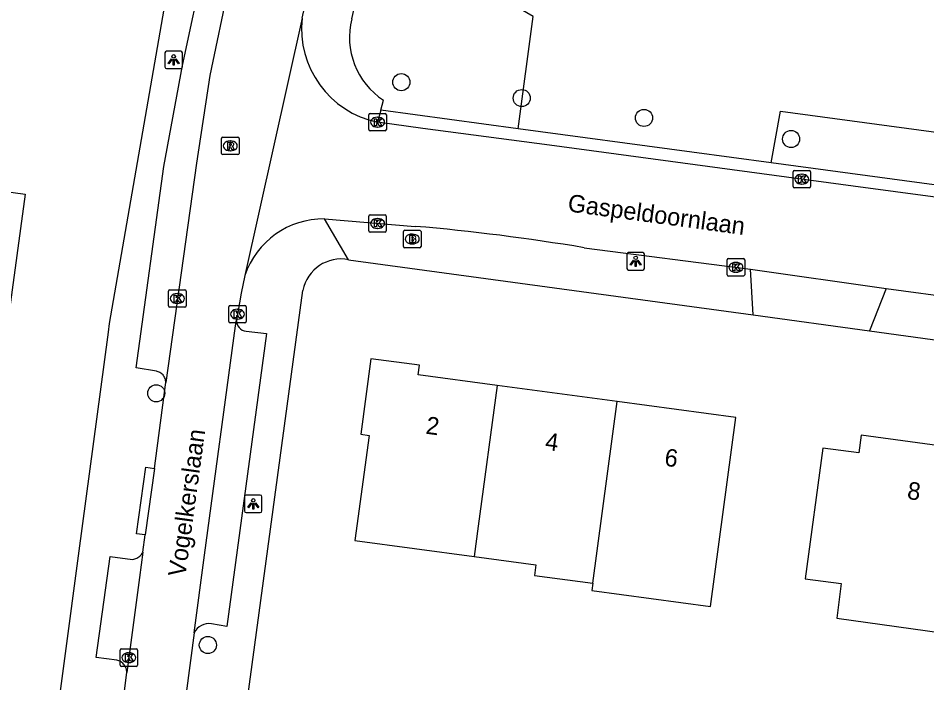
# Model space of a CAD drawing. Extents: x 161696 to 162377, y 380761 to 381673.
# Drawn here: x 161894.4 to 161946.4, y 380874.4 to 380912.4 of the extents above; entities that cross this region are included whole.
import ezdxf

# ---------------------------------------------------------------- set-up
doc = ezdxf.new("R2010")
doc.units = 0
for name, color, linetype in [('IMGEO_Boom', 7, 'Continuous'), ('IMGEO_Brandkraan', 7, 'Continuous'), ('IMGEO_Groenvoorziening', 7, 'Continuous'), ('IMGEO_Kolk', 7, 'Continuous'), ('IMGEO_Lichtpunt', 7, 'Continuous'), ('IMGEO_Openbare_ruimte_label', 7, 'Continuous'), ('IMGEO_Pand', 7, 'Continuous'), ('IMGEO_Pand_nummerreeks', 7, 'Continuous'), ('IMGEO_Rijbaan_lokaal_open', 7, 'Continuous'), ('IMGEO_Rioolput', 7, 'Continuous'), ('IMGEO_Voetpad_open', 7, 'Continuous')]:
    doc.layers.add(name, color=color, linetype=linetype)

msp = doc.modelspace()

# ---------------------------------------------------------------- linework, layer by layer
at = {"layer": 'IMGEO_Boom'}
for centre in [(161916.342, 380908.706), (161923.226, 380907.799), (161930.213, 380906.664), (161938.622, 380905.46), (161902.337, 380890.938), (161905.288, 380876.56)]:
    msp.add_circle(centre, 0.489, dxfattribs=at)
at = {"layer": 'IMGEO_Brandkraan'}
for p, q in [((161916.544, 380900.246), (161917.396, 380900.246)), ((161916.469, 380899.32), (161916.469, 380900.172)), ((161916.957, 380900.026), (161916.982, 380900.026)), ((161917.47, 380900.172), (161917.47, 380899.32)), ((161917.396, 380899.246), (161916.544, 380899.246)), ((161916.98, 380899.466), (161916.955, 380899.466))]:
    msp.add_line(p, q, dxfattribs=at)
for points in [[(161916.544, 380900.246), (161917.396, 380900.246)], [(161916.469, 380899.32), (161916.469, 380900.172)], [(161916.817, 380899.946), (161916.817, 380899.546), (161917.03, 380899.546)], [(161917.048, 380899.946), (161916.817, 380899.946)], [(161916.996, 380899.865), (161916.942, 380899.865), (161916.942, 380899.789)], [(161916.942, 380899.789), (161916.995, 380899.789)], [(161917.47, 380900.172), (161917.47, 380899.32)], [(161917.396, 380899.246), (161916.544, 380899.246)], [(161917.004, 380899.713), (161916.942, 380899.713), (161916.942, 380899.632)], [(161916.942, 380899.632), (161917.004, 380899.632)]]:
    msp.add_lwpolyline(points, dxfattribs=at)
for centre, radius, start, end in [((161916.546, 380900.17), 0.0765, 91.552, 178.448), ((161916.546, 380900.17), 0.0765, 91.552, 178.448), ((161917.394, 380900.17), 0.0765, 1.552, 88.448), ((161917.394, 380900.17), 0.0765, 1.552, 88.448), ((161916.997, 380899.827), 0.0379, 267.8285, 90.9355), ((161917.052, 380899.801), 0.145, 59.4692, 91.5367), ((161917.077, 380899.848), 0.0922, 285.5137, 58.1501), ((161917.082, 380899.656), 0.105, 301.3115, 78.989), ((161916.546, 380899.322), 0.0765, 181.552, 268.448), ((161916.546, 380899.322), 0.0765, 181.552, 268.448), ((161917.005, 380899.672), 0.0404, 269.8759, 90.5077), ((161917.036, 380899.797), 0.251, 268.6676, 293.5347), ((161917.394, 380899.322), 0.0765, 271.552, 358.448), ((161917.394, 380899.322), 0.0765, 271.552, 358.448)]:
    msp.add_arc(centre, radius, start, end, dxfattribs=at)
for centre, major_axis, ratio, start_param, end_param in [((161916.956, 380899.746), (-0.387, 0.002), 0.722429, 4.712389, 7.853982), ((161916.981, 380899.746), (-0.39, 0.002), 0.717154, 1.570796, 4.712389)]:
    msp.add_ellipse(centre, major_axis=major_axis, ratio=ratio, start_param=start_param, end_param=end_param, dxfattribs=at)
at = {"layer": 'IMGEO_Groenvoorziening'}
for points in [[(161923.023, 380906.05), (161923.886, 380912.452), (161923.154, 380912.875), (161921.442, 380914.669), (161921.565, 380917.523), (161922.461, 380920.091), (161924.72, 380924.709), (161922.036, 380928.779), (161921.021, 380929.075), (161918.14, 380929.913)], [(161937.485, 380904.102), (161938.007, 380907.059), (161961.038, 380903.956), (161960.637, 380900.983)]]:
    msp.add_lwpolyline(points, dxfattribs=at)
at = {"layer": 'IMGEO_Kolk'}
for p, q in [((161914.487, 380905.996), (161914.487, 380906.848)), ((161914.562, 380906.922), (161915.414, 380906.922)), ((161914.975, 380906.702), (161915, 380906.702)), ((161915.488, 380906.848), (161915.488, 380905.996)), ((161914.998, 380906.142), (161914.973, 380906.142)), ((161915.414, 380905.922), (161914.562, 380905.922)), ((161938.733, 380902.739), (161938.733, 380903.591)), ((161938.808, 380903.665), (161939.66, 380903.665)), ((161939.221, 380903.445), (161939.246, 380903.445)), ((161939.734, 380903.591), (161939.734, 380902.739)), ((161939.244, 380902.885), (161939.219, 380902.885)), ((161939.66, 380902.665), (161938.808, 380902.665)), ((161914.485, 380900.21), (161914.485, 380901.062)), ((161914.56, 380901.136), (161915.412, 380901.136)), ((161914.973, 380900.916), (161914.998, 380900.916)), ((161915.486, 380901.062), (161915.486, 380900.21)), ((161914.996, 380900.356), (161914.971, 380900.356)), ((161915.412, 380900.136), (161914.56, 380900.136)), ((161934.968, 380897.708), (161934.968, 380898.56)), ((161935.043, 380898.634), (161935.895, 380898.634)), ((161935.456, 380898.414), (161935.481, 380898.414)), ((161935.969, 380898.56), (161935.969, 380897.708)), ((161935.479, 380897.854), (161935.454, 380897.854)), ((161935.895, 380897.634), (161935.043, 380897.634)), ((161903.04, 380895.923), (161903.04, 380896.775)), ((161903.115, 380896.849), (161903.967, 380896.849)), ((161903.528, 380896.629), (161903.553, 380896.629)), ((161904.041, 380896.775), (161904.041, 380895.923)), ((161903.967, 380895.849), (161903.115, 380895.849)), ((161903.551, 380896.069), (161903.526, 380896.069)), ((161906.478, 380895.03), (161906.478, 380895.882)), ((161906.553, 380895.956), (161907.405, 380895.956)), ((161906.966, 380895.736), (161906.991, 380895.736)), ((161907.479, 380895.882), (161907.479, 380895.03)), ((161906.989, 380895.176), (161906.964, 380895.176)), ((161907.405, 380894.956), (161906.553, 380894.956)), ((161900.267, 380875.415), (161900.267, 380876.267)), ((161900.342, 380876.341), (161901.194, 380876.341)), ((161900.755, 380876.121), (161900.78, 380876.121)), ((161901.268, 380876.267), (161901.268, 380875.415)), ((161901.194, 380875.341), (161900.342, 380875.341)), ((161900.778, 380875.561), (161900.753, 380875.561))]:
    msp.add_line(p, q, dxfattribs=at)
for points in [[(161914.487, 380905.996), (161914.487, 380906.848)], [(161914.562, 380906.922), (161915.414, 380906.922)], [(161914.808, 380906.622), (161914.931, 380906.622), (161914.931, 380906.471), (161915.061, 380906.622), (161915.225, 380906.622), (161915.079, 380906.471), (161915.232, 380906.222), (161915.08, 380906.222), (161914.995, 380906.386), (161914.931, 380906.319), (161914.931, 380906.222), (161914.808, 380906.222), (161914.808, 380906.622)], [(161915.488, 380906.848), (161915.488, 380905.996)], [(161915.414, 380905.922), (161914.562, 380905.922)], [(161938.733, 380902.739), (161938.733, 380903.591)], [(161938.808, 380903.665), (161939.66, 380903.665)], [(161939.054, 380903.365), (161939.177, 380903.365), (161939.177, 380903.214), (161939.307, 380903.365), (161939.471, 380903.365), (161939.325, 380903.214), (161939.478, 380902.965), (161939.326, 380902.965), (161939.241, 380903.129), (161939.177, 380903.062), (161939.177, 380902.965), (161939.054, 380902.965), (161939.054, 380903.365)], [(161939.734, 380903.591), (161939.734, 380902.739)], [(161939.66, 380902.665), (161938.808, 380902.665)], [(161914.485, 380900.21), (161914.485, 380901.062)], [(161914.56, 380901.136), (161915.412, 380901.136)], [(161914.806, 380900.836), (161914.929, 380900.836), (161914.929, 380900.685), (161915.059, 380900.836), (161915.223, 380900.836), (161915.077, 380900.685), (161915.23, 380900.436), (161915.078, 380900.436), (161914.993, 380900.6), (161914.929, 380900.533), (161914.929, 380900.436), (161914.806, 380900.436), (161914.806, 380900.836)], [(161915.486, 380901.062), (161915.486, 380900.21)], [(161915.412, 380900.136), (161914.56, 380900.136)], [(161934.968, 380897.708), (161934.968, 380898.56)], [(161935.043, 380898.634), (161935.895, 380898.634)], [(161935.289, 380898.334), (161935.412, 380898.334), (161935.412, 380898.183), (161935.542, 380898.334), (161935.706, 380898.334), (161935.56, 380898.183), (161935.713, 380897.934), (161935.561, 380897.934), (161935.476, 380898.098), (161935.412, 380898.031), (161935.412, 380897.934), (161935.289, 380897.934), (161935.289, 380898.334)], [(161935.969, 380898.56), (161935.969, 380897.708)], [(161935.895, 380897.634), (161935.043, 380897.634)], [(161903.04, 380895.923), (161903.04, 380896.775)], [(161903.115, 380896.849), (161903.967, 380896.849)], [(161904.041, 380896.775), (161904.041, 380895.923)], [(161903.361, 380896.549), (161903.484, 380896.549), (161903.484, 380896.398), (161903.614, 380896.549), (161903.778, 380896.549), (161903.632, 380896.398), (161903.785, 380896.149), (161903.633, 380896.149), (161903.548, 380896.313), (161903.484, 380896.246), (161903.484, 380896.149), (161903.361, 380896.149), (161903.361, 380896.549)], [(161903.967, 380895.849), (161903.115, 380895.849)], [(161906.478, 380895.03), (161906.478, 380895.882)], [(161906.553, 380895.956), (161907.405, 380895.956)], [(161906.799, 380895.656), (161906.922, 380895.656), (161906.922, 380895.505), (161907.052, 380895.656), (161907.216, 380895.656), (161907.07, 380895.505), (161907.223, 380895.256), (161907.071, 380895.256), (161906.986, 380895.42), (161906.922, 380895.353), (161906.922, 380895.256), (161906.799, 380895.256), (161906.799, 380895.656)], [(161907.479, 380895.882), (161907.479, 380895.03)], [(161907.405, 380894.956), (161906.553, 380894.956)], [(161900.267, 380875.415), (161900.267, 380876.267)], [(161900.342, 380876.341), (161901.194, 380876.341)], [(161900.588, 380876.041), (161900.711, 380876.041), (161900.711, 380875.89), (161900.841, 380876.041), (161901.005, 380876.041), (161900.859, 380875.89), (161901.012, 380875.641), (161900.86, 380875.641), (161900.775, 380875.805), (161900.711, 380875.738), (161900.711, 380875.641), (161900.588, 380875.641), (161900.588, 380876.041)], [(161901.268, 380876.267), (161901.268, 380875.415)], [(161901.194, 380875.341), (161900.342, 380875.341)]]:
    msp.add_lwpolyline(points, dxfattribs=at)
for centre, start, end in [((161914.564, 380906.846), 91.552, 178.448), ((161914.564, 380906.846), 91.552, 178.448), ((161915.412, 380906.846), 1.552, 88.448), ((161915.412, 380906.846), 1.552, 88.448), ((161914.564, 380905.998), 181.552, 268.448), ((161914.564, 380905.998), 181.552, 268.448), ((161915.412, 380905.998), 271.552, 358.448), ((161915.412, 380905.998), 271.552, 358.448), ((161938.81, 380903.589), 91.552, 178.448), ((161938.81, 380903.589), 91.552, 178.448), ((161939.658, 380903.589), 1.552, 88.448), ((161939.658, 380903.589), 1.552, 88.448), ((161938.81, 380902.741), 181.552, 268.448), ((161938.81, 380902.741), 181.552, 268.448), ((161939.658, 380902.741), 271.552, 358.448), ((161939.658, 380902.741), 271.552, 358.448), ((161914.562, 380901.06), 91.552, 178.448), ((161914.562, 380901.06), 91.552, 178.448), ((161915.41, 380901.06), 1.552, 88.448), ((161915.41, 380901.06), 1.552, 88.448), ((161914.562, 380900.212), 181.552, 268.448), ((161914.562, 380900.212), 181.552, 268.448), ((161915.41, 380900.212), 271.552, 358.448), ((161915.41, 380900.212), 271.552, 358.448), ((161935.045, 380898.558), 91.552, 178.448), ((161935.045, 380898.558), 91.552, 178.448), ((161935.893, 380898.558), 1.552, 88.448), ((161935.893, 380898.558), 1.552, 88.448), ((161935.045, 380897.71), 181.552, 268.448), ((161935.045, 380897.71), 181.552, 268.448), ((161935.893, 380897.71), 271.552, 358.448), ((161935.893, 380897.71), 271.552, 358.448), ((161903.117, 380896.773), 91.552, 178.448), ((161903.117, 380896.773), 91.552, 178.448), ((161903.965, 380896.773), 1.552, 88.448), ((161903.965, 380896.773), 1.552, 88.448), ((161903.117, 380895.925), 181.552, 268.448), ((161903.117, 380895.925), 181.552, 268.448), ((161903.965, 380895.925), 271.552, 358.448), ((161903.965, 380895.925), 271.552, 358.448), ((161906.555, 380895.88), 91.552, 178.448), ((161906.555, 380895.88), 91.552, 178.448), ((161907.403, 380895.88), 1.552, 88.448), ((161907.403, 380895.88), 1.552, 88.448), ((161906.555, 380895.032), 181.552, 268.448), ((161906.555, 380895.032), 181.552, 268.448), ((161907.403, 380895.032), 271.552, 358.448), ((161907.403, 380895.032), 271.552, 358.448), ((161900.344, 380876.265), 91.552, 178.448), ((161900.344, 380876.265), 91.552, 178.448), ((161901.192, 380876.265), 1.552, 88.448), ((161901.192, 380876.265), 1.552, 88.448), ((161900.344, 380875.417), 181.552, 268.448), ((161900.344, 380875.417), 181.552, 268.448), ((161901.192, 380875.417), 271.552, 358.448), ((161901.192, 380875.417), 271.552, 358.448)]:
    msp.add_arc(centre, 0.0765, start, end, dxfattribs=at)
for centre, major_axis, ratio, start_param, end_param in [((161914.974, 380906.422), (-0.387, 0.002), 0.722429, 4.712389, 7.853982), ((161914.999, 380906.422), (-0.39, 0.002), 0.717154, 1.570796, 4.712389), ((161939.22, 380903.165), (-0.387, 0.002), 0.722429, 4.712389, 7.853982), ((161939.245, 380903.165), (-0.39, 0.002), 0.717154, 1.570796, 4.712389), ((161914.972, 380900.636), (-0.387, 0.002), 0.722429, 4.712389, 7.853982), ((161914.997, 380900.636), (-0.39, 0.002), 0.717154, 1.570796, 4.712389), ((161935.455, 380898.134), (-0.387, 0.002), 0.722429, 4.712389, 7.853982), ((161935.48, 380898.134), (-0.39, 0.002), 0.717154, 1.570796, 4.712389), ((161903.527, 380896.349), (-0.387, 0.002), 0.722429, 4.712389, 7.853982), ((161903.552, 380896.349), (-0.39, 0.002), 0.717154, 1.570796, 4.712389), ((161906.965, 380895.456), (-0.387, 0.002), 0.722429, 4.712389, 7.853982), ((161906.99, 380895.456), (-0.39, 0.002), 0.717154, 1.570796, 4.712389), ((161900.754, 380875.841), (-0.387, 0.002), 0.722429, 4.712389, 7.853982), ((161900.779, 380875.841), (-0.39, 0.002), 0.717154, 1.570796, 4.712389)]:
    msp.add_ellipse(centre, major_axis=major_axis, ratio=ratio, start_param=start_param, end_param=end_param, dxfattribs=at)
at = {"layer": 'IMGEO_Lichtpunt'}
for p, q in [((161902.834, 380910.381), (161902.834, 380909.574)), ((161902.834, 380910.381), (161902.834, 380909.574)), ((161903.736, 380910.476), (161902.928, 380910.476)), ((161903.736, 380910.476), (161902.928, 380910.476)), ((161903.83, 380909.574), (161903.83, 380910.381)), ((161903.83, 380909.574), (161903.83, 380910.381)), ((161902.928, 380909.48), (161903.736, 380909.48)), ((161902.928, 380909.48), (161903.736, 380909.48)), ((161929.24, 380898.877), (161929.24, 380898.07)), ((161929.24, 380898.877), (161929.24, 380898.07)), ((161930.142, 380898.972), (161929.334, 380898.972)), ((161930.142, 380898.972), (161929.334, 380898.972)), ((161930.236, 380898.07), (161930.236, 380898.877)), ((161930.236, 380898.07), (161930.236, 380898.877)), ((161929.334, 380897.976), (161930.142, 380897.976)), ((161929.334, 380897.976), (161930.142, 380897.976)), ((161907.382, 380885.024), (161907.382, 380884.217)), ((161907.382, 380885.024), (161907.382, 380884.217)), ((161908.284, 380885.119), (161907.476, 380885.119)), ((161908.284, 380885.119), (161907.476, 380885.119)), ((161908.378, 380884.217), (161908.378, 380885.024)), ((161908.378, 380884.217), (161908.378, 380885.024)), ((161907.476, 380884.123), (161908.284, 380884.123)), ((161907.476, 380884.123), (161908.284, 380884.123))]:
    msp.add_line(p, q, dxfattribs=at)
for points in [[(161903.208, 380910.045), (161903.247, 380910.017), (161903.059, 380909.755), (161903.021, 380909.782), (161903.208, 380910.045)], [(161903.31, 380909.997), (161903.357, 380909.997), (161903.357, 380909.675), (161903.31, 380909.675), (161903.31, 380909.997)], [(161903.42, 380910.017), (161903.458, 380910.044), (161903.645, 380909.782), (161903.606, 380909.754), (161903.42, 380910.017)], [(161929.614, 380898.541), (161929.653, 380898.513), (161929.465, 380898.251), (161929.427, 380898.278), (161929.614, 380898.541)], [(161929.716, 380898.493), (161929.763, 380898.493), (161929.763, 380898.171), (161929.716, 380898.171), (161929.716, 380898.493)], [(161929.826, 380898.513), (161929.864, 380898.54), (161930.051, 380898.278), (161930.012, 380898.25), (161929.826, 380898.513)], [(161907.756, 380884.688), (161907.795, 380884.66), (161907.607, 380884.398), (161907.569, 380884.425), (161907.756, 380884.688)], [(161907.968, 380884.66), (161908.006, 380884.687), (161908.193, 380884.425), (161908.154, 380884.397), (161907.968, 380884.66)], [(161907.858, 380884.64), (161907.905, 380884.64), (161907.905, 380884.318), (161907.858, 380884.318), (161907.858, 380884.64)]]:
    msp.add_lwpolyline(points, dxfattribs=at)
for centre in [(161903.333, 380910.179), (161929.739, 380898.675), (161907.881, 380884.822)]:
    msp.add_circle(centre, 0.0994, dxfattribs=at)
for centre, start, end in [((161902.928, 380910.381), 90, 180), ((161902.928, 380910.381), 90, 180), ((161903.736, 380910.381), 0, 90), ((161903.736, 380910.381), 0, 90), ((161902.928, 380909.574), 180, 270), ((161902.928, 380909.574), 180, 270), ((161903.736, 380909.574), 270, 0), ((161903.736, 380909.574), 270, 360), ((161929.334, 380898.877), 90, 180), ((161929.334, 380898.877), 90, 180), ((161930.142, 380898.877), 0, 90), ((161930.142, 380898.877), 0, 90), ((161929.334, 380898.07), 180, 270), ((161929.334, 380898.07), 180, 270), ((161930.142, 380898.07), 270, 0), ((161930.142, 380898.07), 270, 360), ((161907.476, 380885.024), 90, 180), ((161907.476, 380885.024), 90, 180), ((161908.284, 380885.024), 0, 90), ((161908.284, 380885.024), 0, 90), ((161907.476, 380884.217), 180, 270), ((161907.476, 380884.217), 180, 270), ((161908.284, 380884.217), 270, 0), ((161908.284, 380884.217), 270, 360)]:
    msp.add_arc(centre, 0.0946, start, end, dxfattribs=at)
at = {"layer": 'IMGEO_Pand'}
for points in [[(161877.874, 380909.249), (161878.009, 380910.24), (161891.624, 380908.386), (161890.871, 380902.862), (161894.845, 380902.314), (161893.139, 380889.842), (161889.176, 380890.385), (161888.981, 380888.958), (161883.879, 380889.657), (161884.074, 380891.083), (161879.269, 380891.741), (161879.303, 380891.989), (161880.571, 380901.253), (161876.707, 380901.782), (161864.501, 380903.453), (161865.489, 380910.935), (161877.874, 380909.249)], [(161921.818, 380891.391), (161917.305, 380891.996), (161917.378, 380892.536), (161914.604, 380892.908), (161914.026, 380888.595), (161914.499, 380888.532), (161913.693, 380882.528), (161920.505, 380881.615)], [(161921.818, 380891.391), (161920.74, 380883.349), (161920.505, 380881.615)], [(161928.679, 380890.471), (161921.818, 380891.391)], [(161927.286, 380880.09), (161927.229, 380879.667), (161934.014, 380878.757), (161935.463, 380889.561), (161928.679, 380890.471)], [(161927.286, 380880.09), (161928.679, 380890.471)], [(161949.494, 380887.622), (161942.631, 380888.549), (161942.494, 380887.528), (161940.442, 380887.805), (161939.434, 380880.347), (161941.493, 380880.069), (161941.227, 380878.086), (161948.055, 380877.151)], [(161920.505, 380881.615), (161924.03, 380881.143), (161923.949, 380880.538), (161927.286, 380880.09)]]:
    msp.add_lwpolyline(points, dxfattribs=at)
at = {"layer": 'IMGEO_Rijbaan_lokaal_open'}
for points in [[(161909.204, 380924.931), (161907.829, 380919.563), (161906.484, 380914.278), (161905.405, 380909.086), (161904.631, 380904.086), (161902.878, 380891.561)], [(161910.671, 380912.361), (161910.936, 380913.553), (161911.227, 380914.793)], [(161910.671, 380912.361), (161907.405, 380897.668)], [(162170.61, 380871.806), (162163.55, 380872.779), (162154.919, 380873.969), (162091.896, 380882.503), (162058.39, 380887.022), (162030.224, 380890.812), (162015.929, 380892.766), (162007.423, 380893.947), (162000, 380894.945), (161985.053, 380896.954), (161959.395, 380900.457), (161942.172, 380902.766), (161924.816, 380905.114), (161917.572, 380906.053), (161914.984, 380906.421)], [(161911.951, 380900.901), (161917.14, 380900.47)], [(161926.795, 380899.251), (161936.308, 380898.026)], [(161907.405, 380897.668), (161907.181, 380896.662), (161906.921, 380895.122)], [(161936.308, 380898.026), (161944.061, 380896.924)], [(161944.061, 380896.924), (161956.808, 380895.209)], [(161904.502, 380877.256), (161905.088, 380881.701), (161906.864, 380894.784), (161906.921, 380895.122)], [(161902.233, 380886.643), (161902.861, 380891.416), (161902.878, 380891.561)], [(161902.233, 380886.643), (161901.706, 380882.844)], [(161901.57, 380881.861), (161901.706, 380882.844)], [(161901.57, 380881.861), (161901.37, 380880.419), (161900.658, 380874.998)], [(161904.502, 380877.256), (161904.047, 380873.807), (161903.887, 380872.675)], [(161899.67, 380867.843), (161899.956, 380869.886), (161900.479, 380873.631), (161900.658, 380874.998)]]:
    msp.add_lwpolyline(points, dxfattribs=at)
for centre, radius, start, end in [((161916.113, 380911.777), 5.473, 173.8724, 258.094), ((161911.915, 380896.139), 4.762, 89.5691, 161.2698), ((161907.187, 380782.792), 118.098, 80.44281, 85.16549)]:
    msp.add_arc(centre, radius, start, end, dxfattribs=at)
at = {"layer": 'IMGEO_Rioolput'}
for p, q in [((161906.069, 380904.642), (161906.069, 380905.494)), ((161906.144, 380905.568), (161906.996, 380905.568)), ((161907.07, 380905.494), (161907.07, 380904.642)), ((161906.557, 380905.348), (161906.582, 380905.348)), ((161906.996, 380904.568), (161906.144, 380904.568)), ((161906.58, 380904.788), (161906.555, 380904.788))]:
    msp.add_line(p, q, dxfattribs=at)
for points in [[(161906.069, 380904.642), (161906.069, 380905.494)], [(161906.144, 380905.568), (161906.996, 380905.568)], [(161907.07, 380905.494), (161907.07, 380904.642)], [(161906.658, 380905.266), (161906.406, 380905.268), (161906.406, 380904.868)], [(161906.406, 380904.868), (161906.53, 380904.868), (161906.53, 380905.03), (161906.541, 380905.03)], [(161906.584, 380905.187), (161906.53, 380905.187), (161906.53, 380905.106)], [(161906.53, 380905.106), (161906.582, 380905.106)], [(161906.588, 380905.001), (161906.659, 380904.868), (161906.799, 380904.868), (161906.734, 380904.994)], [(161906.996, 380904.568), (161906.144, 380904.568)]]:
    msp.add_lwpolyline(points, dxfattribs=at)
for centre, radius, start, end in [((161906.146, 380905.492), 0.0765, 91.552, 178.448), ((161906.146, 380905.492), 0.0765, 91.552, 178.448), ((161906.994, 380905.492), 0.0765, 1.552, 88.448), ((161906.994, 380905.492), 0.0765, 1.552, 88.448), ((161906.54, 380904.977), 0.0533, 26.0293, 88.6989), ((161906.566, 380905.295), 0.19, 274.7715, 282.9687), ((161906.59, 380905.091), 0.0964, 77.0061, 93.1865), ((161906.604, 380905.148), 0.0378, 276.6634, 79.6772), ((161906.657, 380905.156), 0.109, 350.3612, 89.416), ((161906.655, 380905.156), 0.112, 277.5842, 350.9817), ((161906.639, 380904.941), 0.108, 29.5134, 73.7905), ((161906.146, 380904.644), 0.0765, 181.552, 268.448), ((161906.146, 380904.644), 0.0765, 181.552, 268.448), ((161906.994, 380904.644), 0.0765, 271.552, 358.448), ((161906.994, 380904.644), 0.0765, 271.552, 358.448)]:
    msp.add_arc(centre, radius, start, end, dxfattribs=at)
for centre, major_axis, ratio, start_param, end_param in [((161906.556, 380905.068), (-0.387, 0.002), 0.722429, 4.712389, 7.853982), ((161906.581, 380905.068), (-0.39, 0.002), 0.717154, 1.570796, 4.712389)]:
    msp.add_ellipse(centre, major_axis=major_axis, ratio=ratio, start_param=start_param, end_param=end_param, dxfattribs=at)
at = {"layer": 'IMGEO_Voetpad_open'}
for points in [[(161891.703, 380835.311), (161897.898, 380881.646), (161899.607, 380894.429), (161899.669, 380894.921), (161903.243, 380915.524), (161904.111, 380919.431), (161905.911, 380926.612), (161907.276, 380928.114), (161909.538, 380935.504), (161910.322, 380937.903), (161911.048, 380937.662), (161912.574, 380942.048), (161913.306, 380944.069), (161915.212, 380948.879), (161915.8, 380950.259), (161917.318, 380954.087), (161919.894, 380959.612), (161922.862, 380967.263)], [(161913.512, 380912.322), (161915.045, 380918.901), (161916.772, 380925.431), (161918.14, 380929.913)], [(161902.878, 380891.561), (161902.876, 380891.618), (161902.868, 380891.675), (161902.856, 380891.731), (161902.839, 380891.786), (161902.816, 380891.839), (161902.79, 380891.889), (161902.758, 380891.937), (161902.723, 380891.982), (161902.684, 380892.024), (161902.641, 380892.062), (161902.595, 380892.096), (161902.546, 380892.126), (161902.494, 380892.152), (161902.441, 380892.172), (161902.386, 380892.188), (161902.352, 380892.195), (161901.196, 380892.383), (161902.779, 380903.891), (161903.832, 380909.651), (161905.12, 380915.613)], [(161915.174, 380907.107), (161915.326, 380907.678)], [(161915.174, 380907.107), (161914.984, 380906.421)], [(161923.023, 380906.05), (161915.174, 380907.107)], [(161937.485, 380904.102), (161932.942, 380904.714), (161923.023, 380906.05)], [(161960.637, 380900.983), (161937.485, 380904.102)], [(161913.334, 380898.566), (161911.951, 380900.901)], [(161913.334, 380898.566), (161936.451, 380895.409)], [(161936.451, 380895.409), (161936.308, 380898.026)], [(161901.878, 380831.597), (161910.721, 380896.815)], [(161944.061, 380896.924), (161943.096, 380894.502)], [(161936.451, 380895.409), (161943.096, 380894.502)], [(161907.474, 380894.481), (161908.63, 380894.344), (161906.374, 380877.615), (161905.498, 380877.778)], [(161943.096, 380894.502), (161956.674, 380892.647)], [(161901.706, 380882.844), (161901.211, 380882.913), (161901.738, 380886.712), (161902.233, 380886.643)], [(161900.658, 380874.998), (161900.654, 380875.063), (161900.644, 380875.127), (161900.628, 380875.19), (161900.607, 380875.251), (161900.58, 380875.311), (161900.549, 380875.367), (161900.512, 380875.421), (161900.471, 380875.471), (161900.425, 380875.517), (161900.375, 380875.559), (161900.322, 380875.596), (161900.266, 380875.629), (161900.207, 380875.656), (161900.146, 380875.678), (161900.083, 380875.694), (161898.902, 380875.844), (161899.7, 380881.624), (161900.983, 380881.449), (161901.048, 380881.459), (161901.112, 380881.474), (161901.175, 380881.496), (161901.235, 380881.523), (161901.293, 380881.555), (161901.348, 380881.592), (161901.399, 380881.634), (161901.446, 380881.68), (161901.489, 380881.73), (161901.527, 380881.784), (161901.56, 380881.841), (161901.57, 380881.861)]]:
    msp.add_lwpolyline(points, dxfattribs=at)
for centre, radius, start, end in [((161917.649, 380911.262), 4.271, 165.6276, 237.0447), ((161912.904, 380896.382), 2.226, 78.8661, 168.7869), ((161907.548, 380895.104), 0.627, 178.3128, 263.2568), ((161905.381, 380876.789), 0.995, 83.2668, 152.0509)]:
    msp.add_arc(centre, radius, start, end, dxfattribs=at)

# ---------------------------------------------------------------- texts
at = {"layer": 'IMGEO_Openbare_ruimte_label'}
for s, rotation, p in [('Gaspeldoornlaan', 352.3561, (161925.816, 380901.332)), ('Vogelkerslaan', 82.2426, (161903.995, 380880.422))]:
    msp.add_text(s, height=1, rotation=rotation, dxfattribs=at).set_placement(p)
at = {"layer": 'IMGEO_Pand_nummerreeks'}
for s, rotation, p in [('2', 352.3622, (161917.705, 380888.634)), ('4', 352.3625, (161924.526, 380887.718)), ('6', 352.3622, (161931.345, 380886.804)), ('8', 352.3567, (161945.218, 380884.91))]:
    msp.add_text(s, height=1, rotation=rotation, dxfattribs=at).set_placement(p)

doc.saveas('drawing.dxf')
